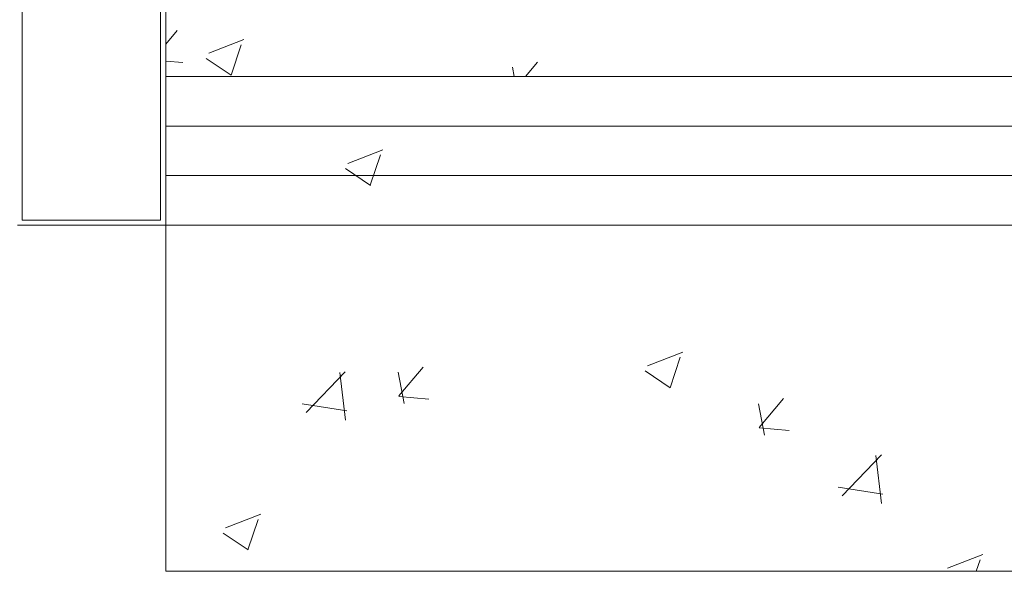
# Model space of a CAD drawing. Header units: feet. Extents: x 8 to 127, y 6 to 90.
# Tile 297 of 538: x 45.891 to 46.389, y 49.85 to 50.129. Entities that reach past the tile are written whole.
import ezdxf

# ---------------------------------------------------------------- set-up
doc = ezdxf.new("R2010")
doc.units = ezdxf.units.FT
doc.header["$MEASUREMENT"] = 0
for name, color, linetype in [('Alvenaria', 7, 'Continuous'), ('ESQUADRIAS', 252, 'Continuous'), ('FINA', 7, 'Continuous'), ('MOBILIÁRIO2', 250, 'Continuous'), ('NO ESPESSURA', 250, 'Continuous')]:
    doc.layers.add(name, color=color, linetype=linetype)

msp = doc.modelspace()

# ---------------------------------------------------------------- linework, layer by layer
at = {"layer": 'Alvenaria', "lineweight": 5}
for p, q in [((45.96522, 50.02504), (45.96522, 51.40004)), ((45.96522, 50.02504), (45.89022, 50.02504)), ((45.89022, 50.02504), (45.96522, 50.02504))]:
    msp.add_line(p, q, dxfattribs=at)
at = {"layer": 'ESQUADRIAS', "lineweight": 5}
for p, q in [((47.46522, 50.10004), (45.96522, 50.10004)), ((47.46522, 50.07504), (45.96522, 50.07504)), ((47.46522, 50.05004), (45.96522, 50.05004)), ((47.46522, 50.02504), (45.96522, 50.02504))]:
    msp.add_line(p, q, dxfattribs=at)
at = {"layer": 'FINA', "linetype": 'Continuous', "lineweight": 5}
for p, q in [((45.89258, 50.22754), (45.89258, 50.02754)), ((45.96258, 50.02754), (45.96258, 50.22754)), ((45.89258, 50.02754), (45.96258, 50.02754))]:
    msp.add_line(p, q, dxfattribs=at)
at = {"layer": 'MOBILIÁRIO2', "lineweight": 5}
for p, q in [((47.46522, 50.10004), (45.96522, 50.10004)), ((45.96522, 49.85004), (45.96522, 50.02504)), ((47.46522, 49.85004), (45.96522, 49.85004))]:
    msp.add_line(p, q, dxfattribs=at)
at = {"layer": 'NO ESPESSURA', "linetype": 'Continuous', "lineweight": 5}
for p, q in [((45.96522, 50.11637), (45.97101, 50.12328)), ((45.98696, 50.11192), (46.00475, 50.11874)), ((45.99827, 50.10079), (46.00342, 50.11614)), ((45.96522, 50.1079), (45.97393, 50.10713)), ((45.98575, 50.10926), (45.99839, 50.10073)), ((46.14707, 50.10004), (46.15319, 50.10734)), ((46.14146, 50.10004), (46.14059, 50.10479)), ((46.05727, 50.05622), (46.07506, 50.06304)), ((46.06859, 50.04511), (46.07374, 50.06045)), ((46.05607, 50.05357), (46.06871, 50.04504)), ((46.20889, 49.95395), (46.22667, 49.96078)), ((46.2202, 49.94284), (46.22535, 49.95819)), ((46.03623, 49.93025), (46.05602, 49.95087)), ((46.08312, 49.93864), (46.09536, 49.95323)), ((46.20769, 49.9513), (46.22032, 49.94278)), ((46.05605, 49.92643), (46.05324, 49.95055)), ((46.08575, 49.93478), (46.08282, 49.9507)), ((46.0831, 49.93842), (46.09828, 49.93709)), ((46.2653, 49.9227), (46.27755, 49.9373)), ((46.03418, 49.9346), (46.05677, 49.9311)), ((46.26794, 49.91884), (46.265, 49.93476)), ((46.26528, 49.92248), (46.28047, 49.92116)), ((46.30731, 49.88821), (46.32709, 49.90883)), ((46.32712, 49.88438), (46.32432, 49.90851)), ((46.30526, 49.89256), (46.32785, 49.88906)), ((45.99547, 49.87203), (46.01325, 49.87886)), ((46.00679, 49.86092), (46.01194, 49.87627)), ((45.99427, 49.86938), (46.0069, 49.86086)), ((46.3605, 49.85169), (46.37829, 49.85851)), ((46.37499, 49.85004), (46.37697, 49.85592))]:
    msp.add_line(p, q, dxfattribs=at)

doc.saveas('drawing.dxf')
